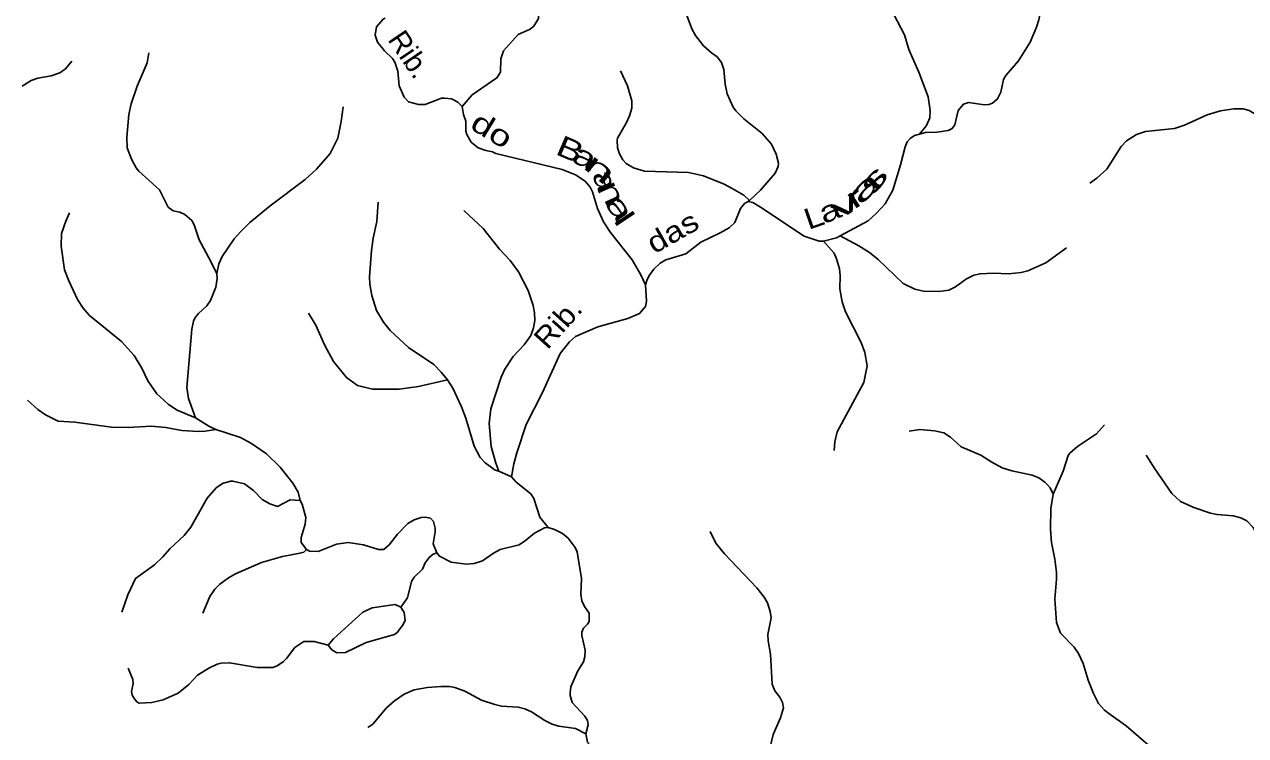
# Model space of a CAD drawing. Extents: x 346.5 to 372.4, y 7400.3 to 7428.2.
# Drawn here: x 351.415 to 356.096, y 7412.763 to 7415.488 of the extents above; entities that cross this region are included whole.
import ezdxf
from ezdxf.enums import TextEntityAlignment as Align

# ---------------------------------------------------------------- set-up
doc = ezdxf.new("R2010")
doc.units = 0
doc.header["$LTSCALE"] = 0.032
doc.layers.add('2', color=7, linetype='Continuous', lineweight=25)
doc.layers.add('7', color=7, linetype='Continuous', lineweight=25)
doc.layers.add('61', color=7, linetype='Continuous')

msp = doc.modelspace()

# ---------------------------------------------------------------- linework, layer by layer
at = {"layer": '2'}
msp.add_lwpolyline([(352.5794, 7413.1093), (352.5997, 7413.1334), (352.7128, 7413.2362), (352.7485, 7413.2528), (352.8098, 7413.2613), (352.8369, 7413.2653), (352.8581, 7413.2551), (352.8703, 7413.2354), (352.8743, 7413.2048), (352.8651, 7413.1852), (352.8442, 7413.1589), (352.8337, 7413.151), (352.7251, 7413.1197), (352.646, 7413.0819), (352.6128, 7413.0807), (352.5942, 7413.0916)], close=True, dxfattribs=at)
at = {"layer": '7'}
for points in [[(353.4863, 7415.6659), (353.468, 7415.6482), (353.4609, 7415.6203), (353.4521, 7415.6075), (353.4322, 7415.5964), (353.4003, 7415.5948), (353.3764, 7415.5788), (353.374, 7415.5589), (353.3859, 7415.5207), (353.3859, 7415.5103), (353.3676, 7415.4816), (353.3533, 7415.4704), (353.3079, 7415.4497), (353.2521, 7415.3876), (353.2409, 7415.3565), (353.2401, 7415.3055), (353.2266, 7415.2832), (353.1317, 7415.2178), (353.0937, 7415.1731)], [(354.6906, 7415.5908), (354.7113, 7415.582), (354.7176, 7415.5749), (354.7463, 7415.5286), (354.7894, 7415.4489), (354.8061, 7415.3916), (354.8444, 7415.3055), (354.8794, 7415.2106), (354.8874, 7415.1589), (354.8858, 7415.1302), (354.8738, 7415.1015), (354.8461, 7415.0681)], [(355.3192, 7415.6033), (355.3154, 7415.5637), (355.3034, 7415.5063), (355.2954, 7415.4776), (355.2707, 7415.4203), (355.2261, 7415.3485), (355.1775, 7415.2927), (355.1687, 7415.2768), (355.1576, 7415.229), (355.1456, 7415.2027), (355.1257, 7415.1859), (355.1122, 7415.1812), (355.0962, 7415.1796), (355.034, 7415.1891), (355.0149, 7415.1827), (354.9942, 7415.158), (354.9822, 7415.1031), (354.9719, 7415.0895), (354.9559, 7415.0823), (354.9129, 7415.076), (354.8695, 7415.0743), (354.8461, 7415.0681)], [(353.9271, 7415.5836), (353.9406, 7415.5605), (353.9741, 7415.4713), (353.9876, 7415.4458), (354.0187, 7415.4067), (354.049, 7415.3788), (354.0713, 7415.3637), (354.0873, 7415.3429), (354.096, 7415.3151), (354.1016, 7415.2593), (354.1096, 7415.2226), (354.1319, 7415.1716), (354.1423, 7415.1565), (354.1733, 7415.127), (354.2427, 7415.0704), (354.2785, 7415.0298), (354.2969, 7414.9915), (354.3056, 7414.9564), (354.3048, 7414.9437), (354.2929, 7414.9182), (354.2371, 7414.8536), (354.1942, 7414.8136), (354.1894, 7414.8091)], [(352.7974, 7415.5127), (352.7899, 7415.5086), (352.7643, 7415.4784), (352.7603, 7415.4474), (352.7691, 7415.4203), (352.7954, 7415.3876), (352.8265, 7415.3581), (352.8353, 7415.3437), (352.8472, 7415.3087), (352.8512, 7415.2529), (352.8711, 7415.2091), (352.8879, 7415.1915), (352.9253, 7415.1812), (352.9508, 7415.182), (353.0146, 7415.2051), (353.0257, 7415.2051), (353.0528, 7415.2035), (353.06, 7415.1995), (353.0768, 7415.1899), (353.0937, 7415.1731)], [(351.8925, 7415.3796), (351.8861, 7415.3406), (351.847, 7415.2513), (351.8239, 7415.1844), (351.816, 7415.1429), (351.8072, 7415.0568), (351.8096, 7415.0154), (351.8255, 7414.9724), (351.8439, 7414.9381), (351.8542, 7414.9253), (351.9331, 7414.8544), (351.9666, 7414.7883), (351.9849, 7414.7739), (352.0104, 7414.7683), (352.0296, 7414.7604), (352.0566, 7414.7373), (352.0662, 7414.7197), (352.0853, 7414.6632), (352.1204, 7414.5962), (352.1532, 7414.5344)], [(351.5968, 7415.3469), (351.5721, 7415.3174), (351.5514, 7415.3031), (351.5179, 7415.2911), (351.4669, 7415.2824), (351.4414, 7415.2736), (351.4064, 7415.2521)], [(353.7008, 7415.31), (353.727, 7415.2529), (353.743, 7415.1955), (353.743, 7415.1668), (353.7342, 7415.1381), (353.7215, 7415.1094), (353.6888, 7415.0521), (353.688, 7415.0441), (353.6888, 7415.0154), (353.6968, 7414.9923), (353.7087, 7414.9692), (353.7215, 7414.9556), (353.7494, 7414.9381), (353.7924, 7414.9261), (353.9614, 7414.9206), (354.0187, 7414.9078), (354.0976, 7414.8759), (354.1287, 7414.86), (354.1733, 7414.8339), (354.1942, 7414.8136)], [(352.6376, 7415.1724), (352.6296, 7415.1158), (352.6161, 7415.0521), (352.5874, 7414.9931), (352.5348, 7414.9341), (352.4918, 7414.8935), (352.3571, 7414.7931), (352.2798, 7414.7293), (352.2447, 7414.695), (352.2192, 7414.6663), (352.173, 7414.5994), (352.161, 7414.5707), (352.1532, 7414.5344)], [(353.0937, 7415.1731), (353.0983, 7415.1429), (353.107, 7415.1174), (353.1078, 7415.0792), (353.111, 7415.0664), (353.1278, 7415.0369), (353.1548, 7415.0154), (353.1835, 7415.005), (353.209, 7415.0003), (353.2218, 7414.9939), (353.4768, 7414.9317), (353.5278, 7414.9118), (353.5645, 7414.8879), (353.5844, 7414.864), (353.5932, 7414.8465), (353.6123, 7414.7827), (353.6346, 7414.7317), (353.6617, 7414.691), (353.7454, 7414.5866), (353.778, 7414.5293), (353.796, 7414.4899)], [(356.6008, 7414.9655), (356.4781, 7415.0321), (356.3889, 7415.0887), (356.3538, 7415.1039), (356.3155, 7415.1094), (356.2518, 7415.0983), (356.2263, 7415.0999), (356.188, 7415.1126), (356.1099, 7415.158), (356.0876, 7415.1644), (356.051, 7415.1652), (355.9999, 7415.1573), (355.9489, 7415.1421), (355.8629, 7415.1023), (355.8246, 7415.0895), (355.713, 7415.0776), (355.678, 7415.0664), (355.6405, 7415.0417), (355.6198, 7415.0202), (355.5648, 7414.9341), (355.5258, 7414.899), (355.4995, 7414.8799)], [(354.8461, 7415.0681), (354.8268, 7415.0624), (354.8109, 7415.0512), (354.7989, 7415.0377), (354.791, 7415.0194), (354.7742, 7414.9501), (354.7439, 7414.8528), (354.7145, 7414.8002), (354.6818, 7414.7644), (354.6499, 7414.7357), (354.5417, 7414.6788)], [(352.7707, 7414.8074), (352.7667, 7414.7333), (352.7516, 7414.6695), (352.7452, 7414.6217), (352.738, 7414.5213), (352.7388, 7414.4926), (352.7468, 7414.4496), (352.7651, 7414.3922), (352.7914, 7414.3476), (352.8169, 7414.3149), (352.8879, 7414.2503), (352.9843, 7414.185), (353.013, 7414.1563), (353.0367, 7414.1268)], [(354.1894, 7414.8091), (354.1757, 7414.8018), (354.1606, 7414.7827), (354.1391, 7414.7293), (354.1168, 7414.7094), (354.0825, 7414.6894), (354.0076, 7414.6544), (353.9502, 7414.6097), (353.8737, 7414.5858), (353.8522, 7414.5731), (353.8283, 7414.55), (353.8115, 7414.5277), (353.8019, 7414.5109), (353.796, 7414.4899)], [(354.4786, 7414.6577), (354.4614, 7414.6577), (354.4043, 7414.677), (354.2371, 7414.7883), (354.2073, 7414.8058), (354.1894, 7414.8091)], [(351.588, 7414.7666), (351.5737, 7414.7349), (351.5578, 7414.6871), (351.5554, 7414.6392), (351.5689, 7414.5484), (351.5849, 7414.5054), (351.6183, 7414.4336), (351.6398, 7414.401), (351.6646, 7414.373), (351.7873, 7414.2734), (351.8359, 7414.2201), (351.8654, 7414.1706), (351.8885, 7414.1228), (351.9227, 7414.0734), (351.9339, 7414.0622), (351.9674, 7414.032), (352.0009, 7414.0104), (352.0711, 7413.9811)], [(353.0999, 7414.7755), (353.1732, 7414.7062), (353.2361, 7414.6265), (353.2768, 7414.5835), (353.3086, 7414.5404), (353.3461, 7414.4687), (353.3652, 7414.4113), (353.3708, 7414.3826), (353.3724, 7414.3539), (353.3668, 7414.3253), (353.3565, 7414.2966), (353.331, 7414.2607), (353.2887, 7414.2153), (353.2568, 7414.1675), (353.2433, 7414.1372), (353.2034, 7414.0152), (353.1963, 7413.9587), (353.2042, 7413.871), (353.2218, 7413.8072), (353.2338, 7413.7766)], [(354.5417, 7414.6788), (354.5281, 7414.6708), (354.4786, 7414.6577)], [(354.4786, 7414.6577), (354.5192, 7414.6113), (354.5288, 7414.5898), (354.5391, 7414.5516), (354.5423, 7414.5261), (354.5415, 7414.4751), (354.5503, 7414.4257), (354.5622, 7414.3874), (354.6228, 7414.2695), (354.6364, 7414.2312), (354.6459, 7414.1802), (354.6324, 7414.1165), (354.5312, 7413.9268), (354.5216, 7413.8885), (354.5192, 7413.8558)], [(355.4094, 7414.6321), (355.3305, 7414.5747), (355.262, 7414.5444), (355.2365, 7414.538), (355.1871, 7414.5324), (355.1297, 7414.5356), (355.0787, 7414.5332), (355.0548, 7414.5269), (355.0261, 7414.5133), (354.9846, 7414.4822), (354.9591, 7414.4695), (354.9209, 7414.4655), (354.8619, 7414.4663), (354.8284, 7414.4743), (354.7838, 7414.4958), (354.6882, 7414.5874), (354.6547, 7414.6145), (354.614, 7414.64), (354.5417, 7414.6788)], [(352.1532, 7414.5344), (352.1539, 7414.5144), (352.1491, 7414.4815), (352.1284, 7414.4304), (352.1148, 7414.4105), (352.0822, 7414.381), (352.0694, 7414.3651), (352.063, 7414.3515), (352.0566, 7414.3205), (352.0375, 7414.0973), (352.0447, 7414.0543), (352.0711, 7413.9811)], [(353.796, 7414.4899), (353.8004, 7414.4273), (353.7956, 7414.4073), (353.7733, 7414.3802), (353.7287, 7414.3619), (353.6139, 7414.3292), (353.5278, 7414.2926), (353.5047, 7414.2718), (353.4688, 7414.2272), (353.4011, 7414.0782), (353.3389, 7413.9555), (353.3031, 7413.8471), (353.2911, 7413.804), (353.282, 7413.7546)], [(353.0367, 7414.1268), (352.9253, 7414.1013), (352.852, 7414.0909), (352.75, 7414.0909), (352.6926, 7414.1053), (352.6504, 7414.1356), (352.5994, 7414.1961), (352.5651, 7414.2599), (352.5316, 7414.3364), (352.5037, 7414.3818)], [(353.0367, 7414.1268), (353.0576, 7414.0941), (353.0911, 7414.0224), (353.107, 7413.9794), (353.1389, 7413.8726), (353.1628, 7413.8287), (353.1819, 7413.8088), (353.2201, 7413.7807), (353.2338, 7413.7766), (353.282, 7413.7546)], [(352.1485, 7413.9363), (352.1077, 7413.9292), (352.0822, 7413.9284), (352.0184, 7413.9323), (351.9578, 7413.9435), (351.9005, 7413.9491), (351.8128, 7413.9443), (351.749, 7413.9451), (351.6088, 7413.9642), (351.545, 7413.9682), (351.4956, 7413.9921), (351.4661, 7414.0128), (351.4263, 7414.0479)], [(352.0711, 7413.9811), (352.122, 7413.9483), (352.1485, 7413.9363)], [(355.556, 7413.9539), (355.525, 7413.9196), (355.4524, 7413.871), (355.4229, 7413.8455), (355.4166, 7413.8359), (355.3974, 7413.777), (355.3585, 7413.6889)], [(352.1485, 7413.9363), (352.2431, 7413.906), (352.2862, 7413.8821), (352.3436, 7413.8423), (352.3953, 7413.7921), (352.444, 7413.7299), (352.4647, 7413.6957), (352.4726, 7413.6644)], [(354.8069, 7413.93), (354.8476, 7413.9363), (354.9034, 7413.9315), (354.94, 7413.9228), (354.9647, 7413.9068), (355.0061, 7413.8702), (355.0819, 7413.8383), (355.1241, 7413.8104), (355.1639, 7413.7889), (355.1998, 7413.7777), (355.2779, 7413.761), (355.3034, 7413.7514), (355.3273, 7413.7347), (355.3369, 7413.7243), (355.3468, 7413.7123), (355.3585, 7413.6889)], [(355.7154, 7413.8383), (355.7481, 7413.7849), (355.8135, 7413.6909), (355.8469, 7413.6606), (355.8979, 7413.6375), (355.9617, 7413.616), (355.9872, 7413.6104), (356.0494, 7413.6056), (356.078, 7413.5976), (356.1011, 7413.5857), (356.1258, 7413.561), (356.1321, 7413.5493)], [(351.7889, 7413.2358), (351.8112, 7413.302), (351.8407, 7413.3649), (351.9132, 7413.4175), (351.9459, 7413.4486), (351.9722, 7413.4789), (352.028, 7413.5299), (352.0535, 7413.5618), (352.1156, 7413.6733), (352.1507, 7413.7124), (352.1738, 7413.7291), (352.2057, 7413.7387), (352.2145, 7413.7387), (352.2591, 7413.7283), (352.2933, 7413.702), (352.326, 7413.6685), (352.3563, 7413.651), (352.385, 7413.6415), (352.4344, 7413.6662), (352.4726, 7413.6644)], [(353.282, 7413.7546), (353.2999, 7413.7347), (353.3565, 7413.6893), (353.3684, 7413.6718), (353.3915, 7413.6), (353.4235, 7413.5604)], [(355.3585, 7413.6889), (355.3504, 7413.6335), (355.3488, 7413.5538), (355.3528, 7413.5028), (355.3656, 7413.439), (355.3711, 7413.388), (355.3719, 7413.3625), (355.3648, 7413.286), (355.3719, 7413.1968), (355.3871, 7413.1553), (355.4389, 7413.1027), (355.4564, 7413.0772), (355.4739, 7413.039), (355.4931, 7412.9752), (355.5138, 7412.9242), (355.5321, 7412.886), (355.5552, 7412.8613), (355.572, 7412.8485), (355.6381, 7412.8007), (355.733, 7412.7186), (355.764, 7412.6827), (355.8015, 7412.6166), (355.8453, 7412.5673)], [(352.4726, 7413.6644), (352.4801, 7413.6506), (352.4934, 7413.5984), (352.491, 7413.5729), (352.4758, 7413.5219), (352.4758, 7413.5036), (352.496, 7413.4758)], [(352.496, 7413.4758), (352.5077, 7413.4696), (352.5412, 7413.4685), (352.6113, 7413.4964), (352.656, 7413.5028), (352.7149, 7413.494), (352.7723, 7413.4757), (352.793, 7413.4765), (352.8138, 7413.494), (352.8448, 7413.5347), (352.8855, 7413.5761), (352.9086, 7413.5904), (352.9365, 7413.5992), (352.9508, 7413.6), (352.9716, 7413.5968), (352.9827, 7413.5833), (352.9899, 7413.5586), (352.9899, 7413.5442), (352.9819, 7413.498), (352.9966, 7413.4634)], [(352.9966, 7413.4634), (353.0063, 7413.451), (353.0512, 7413.4279), (353.1086, 7413.4199), (353.1389, 7413.4231), (353.1708, 7413.4327), (353.213, 7413.4629), (353.2393, 7413.4757), (353.3111, 7413.4948), (353.3366, 7413.5108), (353.3708, 7413.5395), (353.4091, 7413.559), (353.4235, 7413.5604)], [(353.4235, 7413.5604), (353.4473, 7413.553), (353.4784, 7413.5371), (353.4999, 7413.5195), (353.5262, 7413.4845), (353.5342, 7413.4677), (353.5501, 7413.3657), (353.5485, 7413.3052), (353.5517, 7413.2797), (353.5621, 7413.2573), (353.5796, 7413.2318), (353.5804, 7413.2008), (353.574, 7413.1896), (353.5581, 7413.1745), (353.5517, 7413.1601), (353.5517, 7413.1474), (353.5645, 7413.09), (353.5637, 7413.0645), (353.5581, 7413.0462), (353.5366, 7413.0119), (353.5103, 7412.9497), (353.5071, 7412.9274), (353.5071, 7412.9163), (353.5143, 7412.8907), (353.5637, 7412.8381), (353.574, 7412.8214), (353.5756, 7412.8047), (353.5668, 7412.7698)], [(354.0434, 7413.545), (354.0657, 7413.5012), (354.0984, 7413.4598), (354.2227, 7413.3291), (354.2506, 7413.294), (354.2642, 7413.2717), (354.2745, 7413.2382), (354.2777, 7413.2143), (354.265, 7413.1506), (354.2658, 7413.1266), (354.2753, 7413.0756), (354.2817, 7412.9609), (354.2913, 7412.9354), (354.3112, 7412.9099), (354.3216, 7412.8899), (354.3248, 7412.87), (354.3136, 7412.8318), (354.2857, 7412.768), (354.2674, 7412.6915)], [(352.496, 7413.4758), (352.4865, 7413.4666), (352.4711, 7413.4621), (352.4041, 7413.4494), (352.3236, 7413.4271), (352.224, 7413.3825), (352.1969, 7413.3673), (352.1642, 7413.3434), (352.1451, 7413.3243), (352.126, 7413.2956), (352.0989, 7413.2326)], [(352.9966, 7413.4634), (352.9823, 7413.4584), (352.9668, 7413.4462), (352.9508, 7413.4247), (352.9413, 7413.4016), (352.9086, 7413.3705), (352.899, 7413.3538), (352.8839, 7413.2908), (352.8581, 7413.2551)], [(352.5794, 7413.1093), (352.5253, 7413.1234), (352.4862, 7413.1242), (352.4511, 7413.1003), (352.4201, 7413.0581), (352.4089, 7413.0477), (352.3834, 7413.0302), (352.3675, 7413.0238), (352.3069, 7413.0246), (352.2017, 7413.0422), (352.1698, 7413.0406), (352.1539, 7413.0366), (352.122, 7413.0222), (352.079, 7412.9943), (352.0455, 7412.9593), (352.0041, 7412.9258), (351.9467, 7412.9003), (351.9036, 7412.8907), (351.855, 7412.8875), (351.8463, 7412.8923), (351.8367, 7412.9035), (351.8287, 7412.9178), (351.8255, 7412.9322), (351.8319, 7412.9625), (351.8303, 7412.9784), (351.8128, 7413.0222)], [(353.5668, 7412.7698), (353.5278, 7412.7911), (353.4641, 7412.7999), (353.4386, 7412.8071), (353.4099, 7412.8214), (353.3589, 7412.8549), (353.3334, 7412.866), (353.3079, 7412.8724), (353.2441, 7412.8764), (353.2186, 7412.882), (353.1676, 7412.8987), (353.1038, 7412.933), (353.0656, 7412.9473), (353.0448, 7412.9513), (353.0114, 7412.9513), (352.9604, 7412.9473), (352.9094, 7412.9386), (352.8711, 7412.9218), (352.8337, 7412.8963), (352.8026, 7412.8692), (352.7508, 7412.8071), (352.7317, 7412.7943)], [(353.6885, 7412.416), (353.6872, 7412.4317), (353.6952, 7412.4604), (353.696, 7412.4763), (353.6744, 7412.5042), (353.6752, 7412.5122), (353.6832, 7412.5257), (353.7095, 7412.5457), (353.7183, 7412.5704), (353.7095, 7412.5807), (353.6968, 7412.5839), (353.6713, 7412.5839), (353.6561, 7412.5879), (353.6497, 7412.5927), (353.6458, 7412.6022), (353.6458, 7412.6556), (353.6418, 7412.6636), (353.5892, 7412.713), (353.578, 7412.729), (353.578, 7412.7345), (353.5732, 7412.7377), (353.5668, 7412.7698)]]:
    msp.add_lwpolyline(points, dxfattribs=at)

# ---------------------------------------------------------------- texts
at = {"layer": '61'}
msp.add_text('Rib.', height=0.08, rotation=304.051, dxfattribs=at).set_placement((352.8589, 7415.3513), align=Align.CENTER)
for s, rotation, width, p in [('do', 328.632, 1.35, (353.1869, 7415.0498)), ('B', 336.616, 1.4, (353.4921, 7414.973)), ('a', 333.545, 1.45, (353.5458, 7414.9459)), ('n', 320.941, 1.95, (353.5969, 7414.9046)), ('s', 50.798, 2, (354.7, 7414.8682)), ('a', 290.881, 1.3, (353.604, 7414.877)), ('a', 44.139, 2.1, (354.6644, 7414.8354)), ('n', 294.104, 1.5, (353.632, 7414.8268)), ('v', 33.346, 2, (354.5819, 7414.7651)), ('r', 33.346, 1.7, (354.6196, 7414.7939)), ('a', 303.637, 1.7, (353.6637, 7414.7636)), ('a', 22.737, 1.35, (354.5172, 7414.7379)), ('l', 303.637, 1.5, (353.6816, 7414.7214)), ('das', 29.742, 1.2, (353.9196, 7414.6584)), ('L', 19.293, 1.2, (354.4546, 7414.7123)), ('Rib.', 48.037, 1.1, (353.4901, 7414.3164))]:
    msp.add_text(s, height=0.08, rotation=rotation, dxfattribs=dict(at, width=width)).set_placement(p, align=Align.CENTER)

doc.saveas('drawing.dxf')
